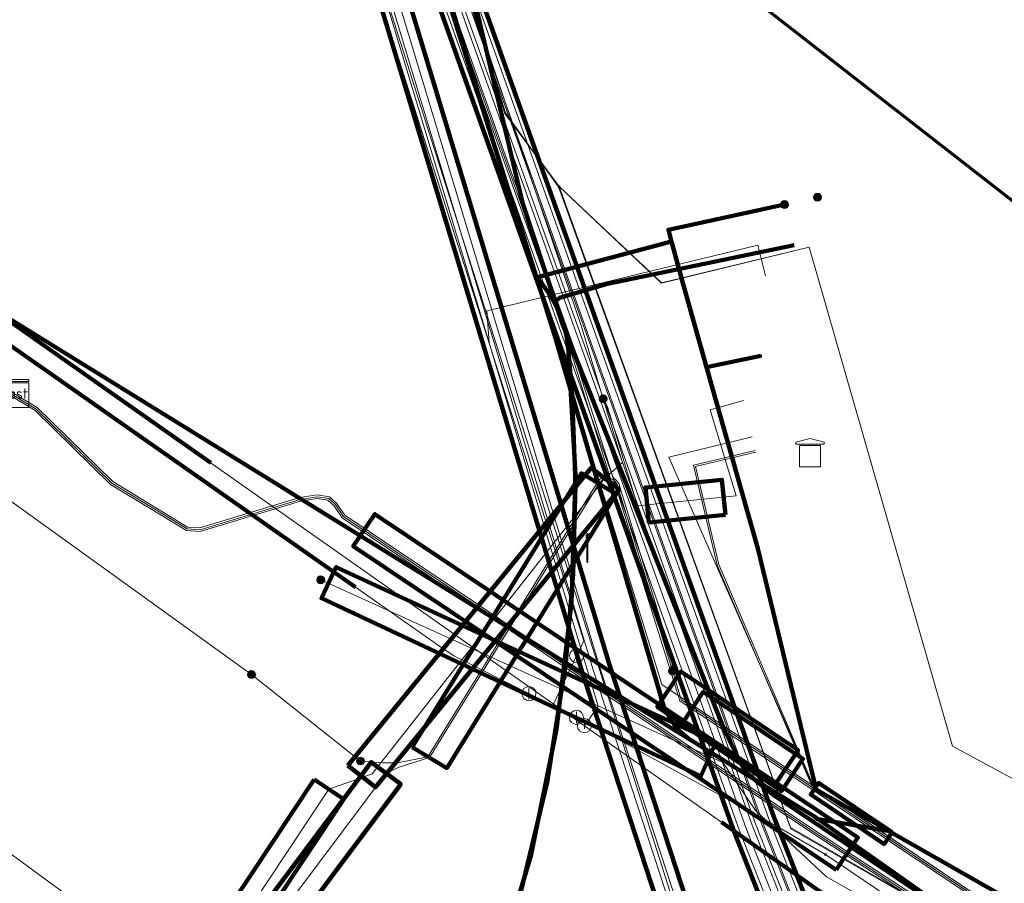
# Model space of a CAD drawing. Extents: x 152558 to 154479, y 462974 to 463683.
# Tile 635 of 638: x 154268 to 154296, y 463569 to 463594. Entities that reach past the tile are written whole.
import ezdxf
from ezdxf.enums import TextEntityAlignment as Align
from ezdxf.lldxf.tags import DXFTag

# ---------------------------------------------------------------- set-up
doc = ezdxf.new("R2010")
doc.units = 0
doc.header["$LTSCALE"] = 0.2
doc.layers.get('0').update_dxf_attribs({"linetype": 'CONTINUOUS'})
for name, color, linetype, lineweight in [('B-RO-KL-DATA_DUCT_ZIGGO BV-G', 90, 'CONTINUOUS', 100), ('B-RO-KL-DATA_EUROFIBER NEDERLAND BV-G', 90, 'KL-DATA-N', 18), ('B-RO-KL-DATA_HULPSTUK_EUROFIBER NEDERLAND BV-S', 90, 'CONTINUOUS', 25), ('B-RO-KL-DATA_HULPSTUK_KPN BV-S', 90, 'CONTINUOUS', 25), ('B-RO-KL-DATA_HULPSTUK_STEDIN NETBEHEER BV-S', 90, 'CONTINUOUS', 25), ('B-RO-KL-DATA_KABELBED_KPN BV-G', 90, 'CONTINUOUS', 100), ('B-RO-KL-DATA_KABELBED_ZIGGO BV-G', 90, 'CONTINUOUS', 100), ('B-RO-KL-DATA_MANTELBUIS_PVC_1.25_KPN BV-G', 90, 'CONTINUOUS', 100), ('B-RO-KL-DATA_MANTELBUIS_STAAL_1_KPN BV-G', 90, 'CONTINUOUS', 100), ('B-RO-KL-DATA_STEDIN NETBEHEER BV-G', 90, 'KL-DATA-N', 18), ('B-RO-KL-ET_HS_50 KV_STEDIN NETBEHEER BV-G', 10, 'KL-HS-N', 18), ('B-RO-KL-ET_HS_MANTELBUIS_PE_125_STEDIN NETBEHEER BV-G', 10, 'CONTINUOUS', 100), ('B-RO-KL-ET_HS_MANTELBUIS_PE_200_STEDIN NETBEHEER BV-G', 10, 'CONTINUOUS', 100), ('B-RO-KL-ET_HS_MANTELBUIS_PVC_100_STEDIN NETBEHEER BV-G', 10, 'CONTINUOUS', 100), ('B-RO-KL-ET_HS_MANTELBUIS_PVC_125_STEDIN NETBEHEER BV-G', 10, 'CONTINUOUS', 100), ('B-RO-KL-ET_LS_230 V_GEMEENTE AMERSFOORT-G', 190, 'KL-LS-N', 18), ('B-RO-KL-ET_LS_400 V_STEDIN NETBEHEER BV-G', 190, 'KL-LS-N', 18), ('B-RO-KL-ET_LS_GEMEENTE AMERSFOORT-S', 190, 'CONTINUOUS', 25), ('B-RO-KL-ET_LS_HULPSTUK_GEMEENTE AMERSFOORT-S', 190, 'CONTINUOUS', 25), ('B-RO-KL-ET_LS_HULPSTUK_STEDIN NETBEHEER BV-S', 190, 'CONTINUOUS', 25), ('B-RO-KL-ET_LS_MANTELBUIS_110_GEMEENTE AMERSFOORT-G', 190, 'CONTINUOUS', 100), ('B-RO-KL-ET_LS_MANTELBUIS_PE_125_STEDIN NETBEHEER BV-G', 190, 'CONTINUOUS', 100), ('B-RO-KL-ET_LS_MANTELBUIS_PE_200_STEDIN NETBEHEER BV-G', 190, 'CONTINUOUS', 100), ('B-RO-KL-ET_LS_MANTELBUIS_PVC_100_STEDIN NETBEHEER BV-G', 190, 'CONTINUOUS', 100), ('B-RO-KL-ET_LS_MANTELBUIS_PVC_125_STEDIN NETBEHEER BV-G', 190, 'CONTINUOUS', 100), ('B-RO-KL-ET_LS_MANTELBUIS_STAAL_200_STEDIN NETBEHEER BV-G', 190, 'CONTINUOUS', 100), ('B-RO-KL-ET_MS_10 KV_STEDIN NETBEHEER BV-G', 130, 'KL-MS-N', 18), ('B-RO-KL-ET_MS_HULPSTUK_STEDIN NETBEHEER BV-S', 130, 'CONTINUOUS', 25), ('B-RO-KL-ET_MS_MANTELBUIS_PE_125_STEDIN NETBEHEER BV-G', 130, 'CONTINUOUS', 100), ('B-RO-KL-ET_MS_MANTELBUIS_PE_200_STEDIN NETBEHEER BV-G', 130, 'CONTINUOUS', 100), ('B-RO-KL-ET_MS_MANTELBUIS_PVC_100_STEDIN NETBEHEER BV-G', 130, 'CONTINUOUS', 100), ('B-RO-KL-ET_MS_MANTELBUIS_PVC_125_STEDIN NETBEHEER BV-G', 130, 'CONTINUOUS', 100), ('B-RO-KL-ET_MS_MANTELBUIS_STAAL_200_STEDIN NETBEHEER BV-G', 130, 'CONTINUOUS', 100), ('B-RO-KL-GAS_LD_HULPSTUK_STEDIN NETBEHEER BV-S', 50, 'CONTINUOUS', 25), ('B-RO-KL-GAS_LD_MANTELBUIS_STAAL_STEDIN NETBEHEER BV-G', 50, 'CONTINUOUS', 100), ('B-RO-KL-GAS_LD_MANTELBUIS_STEDIN NETBEHEER BV-G', 50, 'CONTINUOUS', 100), ('B-RO-KL-GAS_LD_PE_40_0.1 BAR_STEDIN NETBEHEER BV-G', 50, 'KL-GAS-LD-N', 18), ('B-RO-KL-GAS_LD_PVC_110_0.1 BAR_STEDIN NETBEHEER BV-G', 50, 'KL-GAS-LD-N', 18), ('B-RO-KL-GAS_LD_PVC_200_0.1 BAR_STEDIN NETBEHEER BV-G', 50, 'KL-GAS-LD-N', 18), ('B-RO-KL-WATER_150_VITENS-G', 170, 'KL-WATER-N', 18), ('B-RO-KL-WATER_160_VITENS-G', 170, 'KL-WATER-N', 18), ('B-RO-KL-WATER_200_VITENS-G', 170, 'KL-WATER-N', 18), ('B-RO-KL-WATER_HULPSTUK_VITENS-S', 170, 'CONTINUOUS', 25), ('B-RO-KL-WATER_MANTELBUIS_VITENS-G', 170, 'CONTINUOUS', 100), ('B-RO-OG-INFO_ORIENTATIEPOLYGOON-GV', 7, 'CONTINUOUS', 70), ('B-RO-OG-INFO_STEDIN NETBEHEER BV-G', 7, 'CONTINUOUS', 18)]:
    doc.layers.add(name, color=color, linetype=linetype, lineweight=lineweight)
doc.styles.add('NLCS-ISO', font='NLCS-ISO.ttf')
tags = doc.linetypes.add('KL-DATA-N', pattern='A,4,-1,[101,NLCS.SHX,S=0.5,R=0,X=0,Y=0],-1,4,-1,["D",Standard,S=1,R=0,X=-0.25,Y=-0.5],-1.5', length=12.5).pattern_tags.tags
tags[18] = DXFTag(74, 10)
tags = doc.linetypes.add('KL-GAS-LD-N', pattern='A,4,-1,[69,NLCS.SHX,S=0.5,R=0,X=0,Y=0],-1,4,-1,["L",Standard,S=1,R=0,X=0.25,Y=-0.5],-2', length=13).pattern_tags.tags
tags[18] = DXFTag(74, 10)
tags = doc.linetypes.add('KL-HS-N', pattern='A,4,-1,[103,NLCS.SHX,S=0.75,R=0,X=0,Y=0],-1,4,-1,["H",Standard,S=1,R=0,X=0,Y=-0.5],-2', length=13).pattern_tags.tags
tags[18] = DXFTag(74, 10)
tags = doc.linetypes.add('KL-LS-N', pattern='A,4,-1,[103,NLCS.SHX,S=0.75,R=0,X=0,Y=0],-1,4,-1,["L",Standard,S=1,R=0,X=0,Y=-0.5],-2', length=13).pattern_tags.tags
tags[18] = DXFTag(74, 10)
tags = doc.linetypes.add('KL-MS-N', pattern='A,4,-1,[103,NLCS.SHX,S=0.75,R=0,X=0,Y=0],-1,4,-1,["M",Standard,S=1,R=0,X=0,Y=-0.5],-2', length=13).pattern_tags.tags
tags[18] = DXFTag(74, 10)
doc.linetypes.add('KL-WATER-N', pattern='A,7,-0.5,[168,NLCS.SHX,S=0.75,R=0,X=0.75,Y=0],-2', length=9.5)

# ---------------------------------------------------------------- blocks, each defined once
blk = doc.blocks.new('SKL-WTB_HULP_MOF-SO')
at = {"linetype": 'ByBlock', "lineweight": 18}
h = blk.add_hatch(color=0, dxfattribs=at)
h.dxf.hatch_style = 1
h.paths.add_polyline_path([(-0.5625, 0, 1), (0.5625, 0, 1)])
at = {"color": 0, "linetype": 'ByBlock', "lineweight": 18}
blk.add_circle((0, 0), 0.5625, dxfattribs=at)
at = {"color": 0, "linetype": 'ByBlock', "lineweight": 18, "style": 'NLCS-ISO', "flags": 1}
for tag, p in [('TYPE', (1.5, 0)), ('LABEL', (1.5, -1.5)), ('OMSCHRIJVING', (1.5, -3))]:
    blk.add_attdef(tag, p, '', height=1, dxfattribs=at)
blk = doc.blocks.new('SKL-WTB_HULP_T STUK-SO')
at = {"color": 0, "linetype": 'ByBlock', "lineweight": 18}
blk.add_circle((0, 0), 1, dxfattribs=at)
at = {"color": 0, "linetype": 'ByBlock', "lineweight": -2, "style": 'NLCS-ISO'}
blk.add_text('T', height=1, dxfattribs=at).set_placement((0, 0), align=Align.MIDDLE_CENTER)
at = {"color": 0, "linetype": 'ByBlock', "lineweight": 18, "style": 'NLCS-ISO', "flags": 1}
for tag, p in [('TYPE', (1.5, 0)), ('LABEL', (1.5, -1.5)), ('OMSCHRIJVING', (1.5, -3))]:
    blk.add_attdef(tag, p, '', height=1, dxfattribs=at)
blk = doc.blocks.new('SKL-WTB_HULP_TECHNISCH GEBOUW-SO')
at = {"color": 0, "linetype": 'ByBlock', "lineweight": 18}
for points in [[(-2, 1.5), (0, 2), (2, 1.5), (2, 1.18), (-2, 1.18)], [(-1.5, 1.02), (1.5, 1.02), (1.5, -2), (-1.5, -2)]]:
    blk.add_lwpolyline(points, close=True, dxfattribs=at)
at = {"color": 0, "linetype": 'ByBlock', "lineweight": 18, "style": 'NLCS-ISO', "flags": 1}
for tag, p in [('TYPE', (2.5, 0)), ('LABEL', (2.5, -1.5)), ('OMSCHRIJVING', (2.5, -3))]:
    blk.add_attdef(tag, p, '', height=1, dxfattribs=at)
blk = doc.blocks.new('SKL-WTB_HULP_AFSLUITER-SO')
at = {"color": 0, "linetype": 'ByBlock', "lineweight": 18}
blk.add_lwpolyline([(0, 0.8), (0, -0.8)], dxfattribs=at)
blk.add_circle((0, 0), 1, dxfattribs=at)
at = {"color": 0, "linetype": 'ByBlock', "lineweight": 18, "style": 'NLCS-ISO', "flags": 1}
for tag, p in [('TYPE', (1.5, 0)), ('LABEL', (1.5, -1.5)), ('OMSCHRIJVING', (1.5, -3))]:
    blk.add_attdef(tag, p, '', height=1, dxfattribs=at)
blk = doc.blocks.new('SKL-WTB_HULP_OVERIG-SO')
at = {"color": 0, "linetype": 'ByBlock', "lineweight": 18}
for points in [[(-0.14, 0.14), (0.14, -0.14)], [(0.14, 0.14), (-0.14, -0.14)]]:
    blk.add_lwpolyline(points, dxfattribs=at)
at = {"color": 0, "linetype": 'ByBlock', "lineweight": 18, "style": 'NLCS-ISO', "flags": 1}
for tag, p in [('TYPE', (1.5, 0)), ('LABEL', (1.5, -1.5)), ('OMSCHRIJVING', (1.5, -3))]:
    blk.add_attdef(tag, p, '', height=1, dxfattribs=at)
blk = doc.blocks.new('SKL-WTB_HULP_KAST-SO')
at = {"color": 0, "linetype": 'ByBlock', "lineweight": 18}
for points in [[(-2, 2), (2, 2), (2, 1.68), (-2, 1.68)], [(-2, 1.52), (2, 1.52), (2, -2), (-2, -2)]]:
    blk.add_lwpolyline(points, close=True, dxfattribs=at)
at = {"color": 0, "linetype": 'ByBlock', "lineweight": 18, "style": 'NLCS-ISO'}
blk.add_text('kast', height=1.5, dxfattribs=at).set_placement((0, 0), align=Align.MIDDLE_CENTER)
at = {"color": 0, "linetype": 'ByBlock', "lineweight": 18, "style": 'NLCS-ISO', "flags": 1}
for tag, p in [('TYPE', (2.5, 0)), ('LABEL', (2.5, -1.5)), ('OMSCHRIJVING', (2.5, -3))]:
    blk.add_attdef(tag, p, '', height=1, dxfattribs=at)
blk = doc.blocks.new('SKL-ET_LS_MAST-SO')
for p, q in [((-0.05, 2.07), (0.05, 2.07)), ((-0.05, -2), (0.05, -2))]:
    blk.add_line(p, q)
for points in [[(-0.18, 1.76), (-0.22, 1.76), (-0.22, 1.84), (-0.18, 1.84), (-0.18, 1.79)], [(-0.18, 1.49), (-0.22, 1.49), (-0.22, 1.57), (-0.18, 1.57), (-0.18, 1.52)], [(-0.18, 1.79), (-0.05, 1.79)], [(-0.18, 1.76), (-0.05, 1.76)], [(-0.18, 1.52), (-0.05, 1.52)], [(-0.18, 1.49), (-0.05, 1.49)], [(-0.05, -2), (-0.05, 2.07)], [(0.05, -2), (0.05, 2.07)], [(0.18, 1.92), (0.05, 1.92)], [(0.18, 1.89), (0.05, 1.89)], [(0.18, 1.66), (0.05, 1.66)], [(0.18, 1.63), (0.05, 1.63)], [(0.18, 1.89), (0.22, 1.89), (0.22, 1.97), (0.18, 1.97), (0.18, 1.92)], [(0.18, 1.63), (0.22, 1.63), (0.22, 1.71), (0.18, 1.71), (0.18, 1.66)], [(0.18, 1.36), (0.22, 1.36), (0.22, 1.44), (0.18, 1.44), (0.18, 1.39)], [(0.18, 1.39), (0.05, 1.39)], [(0.18, 1.36), (0.05, 1.36)]]:
    blk.add_lwpolyline(points)

msp = doc.modelspace()

# ---------------------------------------------------------------- linework, layer by layer
at = {"layer": 'B-RO-KL-DATA_DUCT_ZIGGO BV-G', "flags": 128}
for points in [[(154278.938, 463601.932), (154279.469, 463600.623), (154282.387, 463588.325), (154283.308, 463585.544), (154283.53, 463584.889)], [(154283.53, 463584.889), (154283.308, 463585.544), (154283.428, 463585.652), (154284.752, 463586.047), (154290.09, 463587.15)], [(154283.53, 463584.889), (154288.12, 463573.37), (154288.702, 463572.214), (154289.518, 463571.546), (154295.764, 463567.353), (154337.578, 463543.546), (154339.755, 463542.446), (154340.799, 463542.12), (154344.256, 463542.038), (154344.647, 463541.916), (154344.791, 463541.54), (154344.606, 463540.555), (154345.047, 463540.207), (154353.428, 463535.767), (154362.498, 463530.961), (154364.06, 463530.133), (154364.255, 463530.78), (154364.933, 463531.227), (154365.268, 463531.2), (154365.337, 463531.888), (154365.343, 463531.946)]]:
    msp.add_lwpolyline(points, dxfattribs=at)
at = {"layer": 'B-RO-KL-DATA_EUROFIBER NEDERLAND BV-G', "flags": 128}
for points in [[(154278.339, 463602.399), (154279.176, 463599.516), (154281.875, 463590.885), (154283.419, 463588.804)], [(154278.345, 463602.394), (154279.18, 463599.52), (154281.88, 463590.89), (154283.42, 463588.81), (154289.99, 463570.64), (154314.63, 463556.46), (154336.1, 463544.1), (154336.97, 463543.6), (154341.8, 463541.18), (154357.85, 463534.74), (154361.43, 463533.04), (154363.5, 463531.68), (154369.02, 463527.59), (154369.74, 463527.48), (154370.47, 463527.37)], [(154278.368, 463602.377), (154279.2, 463599.5), (154281.9, 463590.9), (154283.4, 463588.8), (154290, 463570.6), (154314.6, 463556.5), (154336.1, 463544.1), (154337, 463543.6), (154341.8, 463541.2), (154357.8, 463534.7), (154361.4, 463533), (154363.5, 463531.7), (154369, 463527.6), (154369.7, 463527.5), (154370.5, 463527.4)], [(154283.419, 463588.814), (154286.326, 463586.076), (154290.127, 463586.999)], [(154283.419, 463588.814), (154289.987, 463570.638), (154314.625, 463556.459), (154336.099, 463544.102), (154336.971, 463543.599), (154341.796, 463541.181), (154357.845, 463534.739), (154361.432, 463533.044), (154363.503, 463531.679), (154369.015, 463527.593), (154369.743, 463527.483), (154370.468, 463527.369)], [(154387.44, 463504.37), (154389.73, 463502.1), (154394.49, 463508.03), (154371.41, 463526.56), (154370.94, 463526.97), (154370.47, 463527.37), (154369.74, 463527.48), (154369.02, 463527.59), (154363.5, 463531.68), (154361.43, 463533.04), (154357.85, 463534.74), (154341.8, 463541.18), (154336.97, 463543.6), (154336.1, 463544.1), (154314.63, 463556.46), (154289.99, 463570.64), (154283.42, 463588.81), (154286.33, 463586.08), (154290.519, 463587.095), (154294.581, 463572.942), (154336.487, 463550.364)]]:
    msp.add_lwpolyline(points, dxfattribs=at)
at = {"layer": 'B-RO-KL-DATA_KABELBED_KPN BV-G', "flags": 128}
for points in [[(154140.305, 463676), (154140.308, 463675.998), (154163.942, 463659.089), (154227.071, 463613.697), (154256.071, 463592.315), (154283.61, 463575.304), (154287.082, 463573.159)], [(154278.71, 463599.054), (154281.969, 463588.769)], [(154281.969, 463588.769), (154282.159, 463588.168)], [(154286.609, 463587.257), (154286.521, 463587.584), (154289.815, 463588.3)], [(154282.159, 463588.168), (154282.774, 463586.229)], [(154286.609, 463587.257), (154282.774, 463586.229)], [(154286.919, 463586.11), (154286.609, 463587.257)], [(154268.396, 463546.975), (154269.663, 463548.503), (154272.137, 463550.882), (154274.409, 463553.454), (154276.465, 463556.202), (154278.292, 463559.108), (154279.876, 463562.152), (154281.208, 463565.315), (154282.278, 463568.576), (154283.081, 463571.913), (154283.61, 463575.304), (154283.823, 463577.829), (154283.884, 463580.363), (154283.792, 463582.896), (154283.681, 463584.251), (154283.641, 463584.525), (154283.579, 463584.795), (154283.495, 463585.058), (154283.39, 463585.315), (154283.265, 463585.561), (154283.119, 463585.797), (154282.956, 463586.02), (154282.774, 463586.229)], [(154282.774, 463586.229), (154283.29, 463584.603), (154283.792, 463582.896), (154286.295, 463574.392), (154286.342, 463574.211), (154286.405, 463574.036), (154286.484, 463573.866), (154286.577, 463573.705), (154286.685, 463573.552), (154286.805, 463573.409), (154286.938, 463573.278), (154287.082, 463573.159)], [(154287.603, 463583.687), (154287.603, 463583.687), (154286.938, 463586.042), (154286.919, 463586.11)], [(154269.663, 463548.503), (154270.301, 463549.119), (154270.83, 463549.63), (154272.268, 463551.02), (154274.649, 463553.751), (154276.786, 463556.676), (154278.665, 463559.773), (154280.272, 463563.02), (154281.594, 463566.392), (154282.623, 463569.866), (154283.35, 463573.415), (154283.573, 463575.327), (154283.771, 463577.013), (154283.881, 463580.634), (154283.681, 463584.251)], [(154289.144, 463584.01), (154287.603, 463583.687), (154287.602, 463583.687)], [(154292.751, 463570.548), (154290.71, 463571.709), (154289.055, 463578.546), (154287.603, 463583.687)], [(154284.177, 463574.954), (154283.573, 463575.327), (154283.572, 463575.328), (154275.658, 463580.216)], [(154287.072, 463573.165), (154289.625, 463571.589)], [(154290.764, 463570.876), (154290.647, 463570.958), (154287.082, 463573.159)], [(154292.748, 463570.543), (154290.767, 463570.873), (154290.763, 463570.874)], [(154322.101, 463548.816), (154321.955, 463548.919), (154290.767, 463570.873), (154290.764, 463570.876)], [(154318.477, 463555.911), (154318.462, 463555.921), (154292.751, 463570.548)]]:
    msp.add_lwpolyline(points, dxfattribs=at)
at = {"layer": 'B-RO-KL-DATA_KABELBED_ZIGGO BV-G', "flags": 128}
for points in [[(154278.938, 463601.932), (154279.469, 463600.623), (154282.387, 463588.325), (154283.308, 463585.544)], [(154283.308, 463585.544), (154283.428, 463585.652), (154284.752, 463586.047), (154290.09, 463587.15)], [(154283.308, 463585.544), (154283.53, 463584.889)], [(154283.53, 463584.889), (154288.12, 463573.37), (154288.702, 463572.214), (154289.518, 463571.546), (154295.764, 463567.353), (154337.578, 463543.546), (154339.755, 463542.446), (154340.799, 463542.12), (154344.256, 463542.038), (154344.647, 463541.916), (154344.791, 463541.54), (154344.606, 463540.555), (154345.047, 463540.207), (154353.428, 463535.767)]]:
    msp.add_lwpolyline(points, dxfattribs=at)
at = {"layer": 'B-RO-KL-DATA_MANTELBUIS_PVC_1.25_KPN BV-G', "flags": 128}
msp.add_lwpolyline([(154269.663, 463548.503), (154270.301, 463549.119), (154270.83, 463549.63), (154272.268, 463551.02), (154274.649, 463553.751), (154276.786, 463556.676), (154278.665, 463559.773), (154280.272, 463563.02), (154281.594, 463566.392), (154282.623, 463569.866), (154283.35, 463573.415), (154283.573, 463575.327), (154283.771, 463577.013), (154283.881, 463580.634), (154283.681, 463584.251)], dxfattribs=at)
at = {"layer": 'B-RO-KL-DATA_MANTELBUIS_STAAL_1_KPN BV-G', "flags": 128}
for points in [[(154284.177, 463574.954), (154283.573, 463575.327), (154283.572, 463575.328), (154275.658, 463580.216)], [(154287.072, 463573.165), (154289.625, 463571.589)]]:
    msp.add_lwpolyline(points, dxfattribs=at)
at = {"layer": 'B-RO-KL-DATA_STEDIN NETBEHEER BV-G', "flags": 128}
for points in [[(154275.208, 463604.842), (154278.613, 463593.854), (154295.268, 463541.428), (154301.751, 463524.933), (154304.199, 463520.152), (154306.001, 463517.204), (154307.289, 463514.814), (154309.336, 463512.823), (154322.361, 463501.415), (154322.946, 463500.992), (154326.319, 463500.004), (154331.548, 463494.543), (154339.94, 463485.621), (154344.549, 463481.969), (154349.362, 463478.125), (154348.81, 463477.138), (154348.372, 463476.612), (154342.235, 463469.971), (154337.245, 463464.013), (154337.09, 463463.513), (154337.337, 463463.051), (154337.903, 463462.587), (154338.025, 463461.314), (154350.801, 463450.546), (154352.003, 463449.387)], [(154277.051, 463603.404), (154277.739, 463601.092), (154283.557, 463584.763), (154286.844, 463574.231), (154295.815, 463568.223)], [(154277.119, 463603.351), (154277.787, 463601.106), (154283.604, 463584.777), (154284.946, 463580.585), (154284.963, 463580.549), (154285.056, 463580.469), (154285.111, 463580.39), (154286.697, 463575.224), (154286.638, 463575.074)], [(154376.131, 463459.288), (154376.674, 463459.977), (154378.973, 463463.085), (154379.35, 463463.76), (154379.419, 463464.684), (154378.758, 463465.333), (154376.015, 463466.307), (154358.435, 463480.291), (154330.138, 463505.559), (154324.16, 463512.208), (154319.281, 463518.121), (154314.798, 463523.876), (154310.038, 463530.531), (154306.276, 463536.203), (154301.531, 463543.836), (154299.423, 463547.636), (154297.624, 463551.098), (154294.721, 463557.167), (154292.354, 463562.67), (154289.146, 463570.797), (154284.007, 463585.15), (154277.667, 463602.924)], [(154243.618, 463602.026), (154244.932, 463600.823), (154243.166, 463598.399), (154252.499, 463591.418), (154258.516, 463586.614), (154274.689, 463574.972)], [(154295.815, 463568.223), (154295.764, 463568.379), (154290.617, 463571.826), (154286.531, 463581.134), (154288.895, 463581.716)], [(154259.537, 463553.249), (154261.035, 463555.135), (154261.801, 463555.288), (154265.236, 463555.684), (154265.585, 463555.809), (154266.118, 463556.147), (154266.948, 463556.766), (154278.509, 463572.176), (154278.855, 463572.334), (154279.74, 463572.617), (154284.545, 463580.384), (154284.641, 463580.495), (154284.778, 463580.52), (154284.844, 463580.501), (154284.974, 463580.417), (154285.02, 463580.342), (154286.638, 463575.074)], [(154277.781, 463572.521), (154278.43, 463572.465), (154278.832, 463572.474), (154279.697, 463572.643), (154284.503, 463580.412), (154284.568, 463580.502), (154284.617, 463580.54), (154284.688, 463580.563), (154284.783, 463580.571), (154284.938, 463580.509), (154285.012, 463580.451), (154285.066, 463580.363), (154286.628, 463575.278), (154286.638, 463575.074)], [(154274.689, 463574.972), (154277.781, 463572.521)], [(154286.638, 463575.074), (154286.887, 463574.262), (154320.127, 463552.002), (154338.81, 463539.301), (154341.551, 463537.511), (154358.227, 463524.884), (154361.177, 463522.143)]]:
    msp.add_lwpolyline(points, dxfattribs=at)
at = {"layer": 'B-RO-KL-ET_HS_50 KV_STEDIN NETBEHEER BV-G', "flags": 128}
for points in [[(154137.77, 463676), (154145.252, 463670.73), (154161.735, 463659.556), (154163.15, 463657.996), (154243.261, 463598.53), (154255.578, 463590.219), (154268.542, 463582.468), (154270.692, 463580.364), (154272.845, 463579.057), (154273.236, 463579.028), (154276.082, 463579.892), (154276.553, 463579.963), (154276.859, 463579.919), (154277.028, 463579.77), (154277.263, 463579.418), (154290.524, 463570.527), (154305.199, 463560.961), (154331.257, 463542.925), (154337.134, 463538.991), (154341.497, 463537.574), (154342.387, 463537.372), (154343.016, 463537.118), (154359.786, 463523.6), (154363.01, 463521.034), (154365.145, 463518.911), (154370.059, 463513.738), (154375.135, 463507.736), (154376.375, 463507.248), (154376.758, 463504.926), (154378.726, 463503.04), (154376.099, 463500), (154355.244, 463474.906), (154357.016, 463473.41)], [(154137.869, 463676), (154139.746, 463674.682), (154145.28, 463670.771), (154161.768, 463659.594), (154163.184, 463658.033), (154243.29, 463598.571), (154255.605, 463590.261), (154268.573, 463582.508), (154270.723, 463580.404), (154272.861, 463579.106), (154273.23, 463579.079), (154276.071, 463579.941), (154276.553, 463580.014), (154276.881, 463579.966), (154277.066, 463579.803), (154277.299, 463579.454), (154290.586, 463570.546), (154305.23, 463561), (154331.301, 463542.955), (154337.156, 463539.036), (154341.501, 463537.624), (154342.402, 463537.42), (154343.042, 463537.162), (154359.817, 463523.639), (154363.043, 463521.071), (154365.181, 463518.946), (154370.096, 463513.771), (154375.167, 463507.775), (154376.418, 463507.276), (154376.801, 463504.954), (154378.795, 463503.043), (154376.165, 463500), (154356.46, 463476.29), (154355.3, 463475.5), (154353.9, 463475.46), (154352.27, 463475.33), (154350.94, 463474.39), (154348.45, 463471.48)], [(154369.424, 463516.11), (154359.848, 463523.678), (154343.068, 463537.206), (154342.417, 463537.468), (154341.505, 463537.674), (154337.178, 463539.081), (154331.322, 463542.994), (154305.261, 463561.039), (154290.648, 463570.565), (154277.335, 463579.49), (154277.104, 463579.836), (154276.903, 463580.013), (154276.553, 463580.065), (154276.06, 463579.99), (154273.224, 463579.13), (154272.877, 463579.155), (154270.754, 463580.444), (154268.604, 463582.548), (154255.632, 463590.303), (154243.319, 463598.612), (154163.218, 463658.07), (154161.801, 463659.632), (154145.308, 463670.812), (154139.775, 463674.723), (154137.956, 463676)], [(154276.698, 463603.679), (154283.387, 463584.929), (154288.529, 463570.565), (154291.744, 463562.419), (154294.12, 463556.893), (154297.033, 463550.805), (154298.842, 463547.322), (154300.963, 463543.503), (154305.722, 463535.847), (154309.494, 463530.158), (154314.27, 463523.48), (154318.766, 463517.709), (154323.658, 463511.775), (154329.673, 463505.091), (154358.01, 463479.786), (154375.64, 463465.775), (154378.498, 463464.736), (154378.792, 463464.447), (154378.761, 463464.039), (154378.427, 463463.439), (154376.11, 463460.308), (154373.845, 463457.435), (154373.557, 463456.491), (154373.984, 463455.602), (154377.652, 463452.168), (154379.425, 463450.642)], [(154276.992, 463603.45), (154283.575, 463584.996), (154288.716, 463570.635), (154291.929, 463562.495), (154294.302, 463556.976), (154297.212, 463550.894), (154299.018, 463547.417), (154301.135, 463543.604), (154305.89, 463535.955), (154309.659, 463530.271), (154314.43, 463523.6), (154318.922, 463517.834), (154323.81, 463511.906), (154329.814, 463505.233), (154358.139, 463479.939), (154375.763, 463465.933), (154378.607, 463464.909), (154378.998, 463464.525), (154378.957, 463463.98), (154378.595, 463463.33), (154376.269, 463460.187), (154374.025, 463457.341), (154373.771, 463456.507), (154374.148, 463455.722), (154377.789, 463452.313), (154379.539, 463450.768), (154379.661, 463450.531)], [(154277.286, 463603.221), (154283.763, 463585.063), (154288.903, 463570.705), (154292.114, 463562.571), (154294.484, 463557.059), (154297.391, 463550.983), (154299.194, 463547.512), (154301.307, 463543.705), (154306.058, 463536.063), (154309.824, 463530.384), (154314.59, 463523.72), (154319.078, 463517.959), (154323.962, 463512.037), (154329.955, 463505.375), (154358.268, 463480.092), (154375.886, 463466.091), (154378.716, 463465.082), (154379.204, 463464.603), (154379.153, 463463.921), (154378.763, 463463.221), (154376.428, 463460.066), (154374.205, 463457.247), (154373.985, 463456.523), (154374.312, 463455.842), (154377.926, 463452.458), (154379.902, 463450.667)], [(154277.433, 463603.106), (154283.857, 463585.097), (154288.997, 463570.741), (154292.206, 463562.609), (154294.576, 463557.101), (154297.481, 463551.027), (154299.282, 463547.56), (154301.393, 463543.755), (154306.142, 463536.117), (154309.906, 463530.44), (154314.67, 463523.78), (154319.156, 463518.021), (154324.038, 463512.103), (154330.025, 463505.445), (154358.332, 463480.168), (154375.948, 463466.169), (154378.667, 463465.206), (154379.26, 463464.624), (154379.198, 463463.795), (154378.838, 463463.154), (154376.51, 463460.007), (154374.188, 463457.063), (154374.006, 463456.476), (154374.264, 463455.914), (154378.397, 463452.152), (154381.359, 463449.959)], [(154277.726, 463602.877), (154284.045, 463585.164), (154289.184, 463570.811), (154292.391, 463562.685), (154294.758, 463557.184), (154297.66, 463551.116), (154299.458, 463547.655), (154301.565, 463543.856), (154306.31, 463536.225), (154310.071, 463530.553), (154314.83, 463523.9), (154319.312, 463518.146), (154324.19, 463512.234), (154330.166, 463505.587), (154358.461, 463480.321), (154376.071, 463466.327), (154378.775, 463465.38), (154379.466, 463464.702), (154379.394, 463463.736), (154379.006, 463463.045), (154376.669, 463459.886), (154374.368, 463456.968), (154374.22, 463456.49), (154374.429, 463456.034), (154378.526, 463452.305), (154381.418, 463450.023)], [(154278.02, 463602.648), (154284.233, 463585.231), (154289.371, 463570.881), (154292.576, 463562.761), (154294.94, 463557.267), (154297.839, 463551.205), (154299.634, 463547.75), (154301.737, 463543.957), (154306.478, 463536.333), (154310.236, 463530.666), (154314.99, 463524.02), (154319.468, 463518.271), (154324.342, 463512.365), (154330.307, 463505.729), (154358.59, 463480.474), (154376.196, 463466.483), (154378.883, 463465.554), (154379.672, 463464.78), (154379.59, 463463.677), (154379.174, 463462.936), (154376.828, 463459.765), (154374.548, 463456.873), (154374.434, 463456.504), (154374.594, 463456.154), (154378.655, 463452.458), (154381.561, 463450.217)]]:
    msp.add_lwpolyline(points, dxfattribs=at)
at = {"layer": 'B-RO-KL-ET_HS_MANTELBUIS_PE_125_STEDIN NETBEHEER BV-G', "flags": 128}
for points in [[(154276.476, 463603.852), (154283.245, 463584.878), (154288.388, 463570.512), (154291.605, 463562.361), (154293.984, 463556.832), (154296.899, 463550.737), (154298.709, 463547.252), (154300.833, 463543.426), (154305.595, 463535.766), (154309.371, 463530.072), (154314.149, 463523.391), (154318.649, 463517.615), (154323.545, 463511.678), (154329.566, 463504.984), (154357.913, 463479.671), (154375.544, 463465.66), (154376.29, 463466.6)], [(154376.29, 463466.6), (154358.687, 463480.589), (154330.414, 463505.836), (154324.455, 463512.462), (154319.585, 463518.365), (154315.111, 463524.109), (154310.359, 463530.752), (154306.605, 463536.414), (154301.867, 463544.034), (154299.767, 463547.82), (154297.973, 463551.273), (154295.076, 463557.328), (154292.715, 463562.819), (154289.512, 463570.934), (154284.375, 463585.282), (154278.242, 463602.475)]]:
    msp.add_lwpolyline(points, dxfattribs=at)
at = {"layer": 'B-RO-KL-ET_HS_MANTELBUIS_PE_200_STEDIN NETBEHEER BV-G', "flags": 128}
for points in [[(154275.02, 463604.989), (154284.083, 463575.012), (154287.691, 463563.981), (154292.449, 463549.532)], [(154293.211, 463549.778), (154288.451, 463564.231), (154284.847, 463575.252), (154276.115, 463604.135)]]:
    msp.add_lwpolyline(points, dxfattribs=at)
at = {"layer": 'B-RO-KL-ET_HS_MANTELBUIS_PVC_100_STEDIN NETBEHEER BV-G', "flags": 128}
msp.add_lwpolyline([(154286.898, 463573.564), (154289.728, 463571.668), (154290.34, 463572.582), (154287.51, 463574.478), (154286.898, 463573.564)], dxfattribs=at)
at = {"layer": 'B-RO-KL-ET_HS_MANTELBUIS_PVC_125_STEDIN NETBEHEER BV-G', "flags": 128}
for points in [[(154277.423, 463572.392), (154278.211, 463571.776), (154285.122, 463580.222), (154284.334, 463580.838), (154277.423, 463572.392)], [(154279.249, 463572.916), (154280.231, 463572.32), (154285.036, 463580.086), (154284.054, 463580.682), (154279.249, 463572.916)], [(154288.139, 463579.505), (154288.039, 463580.499), (154285.867, 463580.279), (154285.967, 463579.285), (154288.139, 463579.505)], [(154291.286, 463569.434), (154291.898, 463570.348), (154278.192, 463579.525), (154277.58, 463578.611), (154291.286, 463569.434)], [(154289.534, 463571.83), (154290.202, 463572.826), (154286.871, 463575.057), (154286.203, 463574.061), (154289.534, 463571.83)]]:
    msp.add_lwpolyline(points, dxfattribs=at)
at = {"layer": 'B-RO-KL-ET_LS_230 V_GEMEENTE AMERSFOORT-G', "flags": 128}
for points in [[(154275.055, 463564.604), (154256.261, 463578.384), (154242.951, 463588.407)], [(154300.415, 463563.913), (154291.008, 463569.237), (154289.006, 463571.104), (154288.065, 463572.48), (154276.657, 463577.659)]]:
    msp.add_lwpolyline(points, dxfattribs=at)
at = {"layer": 'B-RO-KL-ET_LS_400 V_STEDIN NETBEHEER BV-G', "flags": 128}
for points in [[(154278.201, 463602.507), (154280.712, 463594.664), (154284.034, 463584.896), (154284.67, 463582.79)], [(154261.802, 463559.306), (154261.849, 463559.526), (154261.92, 463559.628), (154262.022, 463559.636), (154262.211, 463559.566), (154262.258, 463559.487), (154262.258, 463559.4), (154262.203, 463559.062), (154262.211, 463558.795), (154262.242, 463558.693), (154265.724, 463555.75), (154265.832, 463555.716), (154265.94, 463555.766), (154266.98, 463557.17), (154268.789, 463559.521), (154276.889, 463571.718), (154278.111, 463572.159), (154284.718, 463580.538), (154285.215, 463580.986), (154284.67, 463582.79)], [(154284.67, 463582.79), (154284.79, 463582.561), (154285.645, 463579.755), (154288.44, 463580.037), (154288.317, 463580.447), (154287.71, 463582.477), (154288.652, 463582.748)]]:
    msp.add_lwpolyline(points, dxfattribs=at)
at = {"layer": 'B-RO-KL-ET_LS_MANTELBUIS_110_GEMEENTE AMERSFOORT-G', "flags": 128}
msp.add_lwpolyline([(154277.117, 463578.004), (154277.097, 463578.024), (154277.097, 463578.024), (154276.677, 463577.138), (154287.445, 463572.089), (154287.865, 463573.05), (154277.117, 463578.004)], dxfattribs=at)
at = {"layer": 'B-RO-KL-ET_LS_MANTELBUIS_PE_125_STEDIN NETBEHEER BV-G', "flags": 128}
for points in [[(154276.476, 463603.852), (154283.245, 463584.878), (154288.388, 463570.512), (154291.605, 463562.361), (154293.984, 463556.832), (154296.899, 463550.737), (154298.709, 463547.252), (154300.833, 463543.426), (154305.595, 463535.766), (154309.371, 463530.072), (154314.149, 463523.391), (154318.649, 463517.615), (154323.545, 463511.678), (154329.566, 463504.984), (154357.913, 463479.671), (154375.544, 463465.66), (154376.29, 463466.6)], [(154376.29, 463466.6), (154358.687, 463480.589), (154330.414, 463505.836), (154324.455, 463512.462), (154319.585, 463518.365), (154315.111, 463524.109), (154310.359, 463530.752), (154306.605, 463536.414), (154301.867, 463544.034), (154299.767, 463547.82), (154297.973, 463551.273), (154295.076, 463557.328), (154292.715, 463562.819), (154289.512, 463570.934), (154284.375, 463585.282), (154278.242, 463602.475)]]:
    msp.add_lwpolyline(points, dxfattribs=at)
at = {"layer": 'B-RO-KL-ET_LS_MANTELBUIS_PE_200_STEDIN NETBEHEER BV-G', "flags": 128}
for points in [[(154275.02, 463604.989), (154284.083, 463575.012), (154287.691, 463563.981), (154292.449, 463549.532)], [(154293.211, 463549.778), (154288.451, 463564.231), (154284.847, 463575.252), (154276.115, 463604.135)]]:
    msp.add_lwpolyline(points, dxfattribs=at)
at = {"layer": 'B-RO-KL-ET_LS_MANTELBUIS_PVC_100_STEDIN NETBEHEER BV-G', "flags": 128}
msp.add_lwpolyline([(154286.898, 463573.564), (154289.728, 463571.668), (154290.34, 463572.582), (154287.51, 463574.478), (154286.898, 463573.564)], dxfattribs=at)
at = {"layer": 'B-RO-KL-ET_LS_MANTELBUIS_PVC_125_STEDIN NETBEHEER BV-G', "flags": 128}
for points in [[(154277.423, 463572.392), (154278.211, 463571.776), (154285.122, 463580.222), (154284.334, 463580.838), (154277.423, 463572.392)], [(154279.249, 463572.916), (154280.231, 463572.32), (154285.036, 463580.086), (154284.054, 463580.682), (154279.249, 463572.916)], [(154288.139, 463579.505), (154288.039, 463580.499), (154285.867, 463580.279), (154285.967, 463579.285), (154288.139, 463579.505)], [(154291.286, 463569.434), (154291.898, 463570.348), (154278.192, 463579.525), (154277.58, 463578.611), (154291.286, 463569.434)], [(154289.534, 463571.83), (154290.202, 463572.826), (154286.871, 463575.057), (154286.203, 463574.061), (154289.534, 463571.83)], [(154266.529, 463557.081), (154267.366, 463556.453), (154278.927, 463571.862), (154278.091, 463572.49), (154266.529, 463557.081)], [(154276.473, 463571.995), (154268.383, 463559.813), (154266.61, 463557.509), (154267.402, 463556.899), (154269.197, 463559.231), (154277.307, 463571.441), (154276.473, 463571.995)]]:
    msp.add_lwpolyline(points, dxfattribs=at)
at = {"layer": 'B-RO-KL-ET_LS_MANTELBUIS_STAAL_200_STEDIN NETBEHEER BV-G', "flags": 128}
msp.add_lwpolyline([(154292.867, 463570.499), (154290.785, 463571.899), (154290.561, 463571.567), (154292.643, 463570.167), (154292.867, 463570.499)], dxfattribs=at)
at = {"layer": 'B-RO-KL-ET_MS_10 KV_STEDIN NETBEHEER BV-G', "flags": 128}
for points in [[(154275.438, 463604.662), (154284.388, 463575.108), (154287.995, 463564.081), (154292.753, 463549.63), (154295.329, 463541.468), (154296.38, 463538.878), (154298.959, 463532.129), (154301.54, 463525.763), (154304.207, 463520.092), (154305.936, 463517.167), (154307.265, 463515.138), (154307.79, 463514.365), (154309.285, 463512.768), (154322.314, 463501.356), (154322.913, 463500.924), (154326.279, 463499.938), (154331.494, 463494.491), (154339.889, 463485.566), (154344.502, 463481.91), (154349.329, 463478.055), (154352.462, 463477.421), (154360.708, 463471.699), (154368.862, 463464.863), (154370.094, 463463.465), (154370.033, 463463.234), (154366.787, 463460.074)], [(154375.402, 463452.836), (154378.388, 463455.94), (154378.495, 463456.188), (154378.495, 463456.47), (154378.289, 463456.961), (154369.233, 463464.813), (154360.83, 463471.858), (154352.542, 463477.609), (154349.454, 463478.211), (154344.627, 463482.066), (154340.024, 463485.714), (154331.639, 463494.629), (154326.387, 463500.115), (154323.037, 463501.135), (154322.493, 463501.561), (154309.424, 463512.912), (154307.946, 463514.491), (154307.432, 463515.249), (154306.106, 463517.273), (154304.384, 463520.186), (154301.723, 463525.843), (154299.145, 463532.203), (154296.566, 463538.951), (154295.517, 463541.536), (154292.944, 463549.692), (154288.185, 463564.143), (154284.579, 463575.168), (154275.731, 463604.434)], [(154277.644, 463602.942), (154286.338, 463574.692), (154320.173, 463552.034), (154338.842, 463539.345), (154340.063, 463538.492), (154342.377, 463536.99), (154344.301, 463535.656), (154344.612, 463535.479), (154345.279, 463535.239), (154345.631, 463535.179), (154346.759, 463535.149), (154347.941, 463535.171), (154348.685, 463535.081), (154349.377, 463534.809), (154367.402, 463520.76)], [(154288.987, 463581.324), (154287.235, 463580.912), (154287.903, 463578.076), (154290.651, 463571.683), (154320.117, 463551.952), (154338.793, 463539.258), (154339.96, 463538.738), (154340.835, 463538.532), (154341.983, 463538.679), (154343.578, 463538.994), (154344.459, 463538.994), (154345.125, 463538.852), (154345.765, 463538.581), (154360.398, 463526.709), (154369.37, 463519.53)], [(154361.083, 463528.397), (154360.764, 463527.369), (154360.684, 463527.213), (154360.553, 463527.094), (154360.39, 463527.028), (154360.213, 463527.023), (154360.046, 463527.08), (154345.791, 463538.624), (154345.14, 463538.9), (154344.464, 463539.044), (154343.573, 463539.044), (154341.975, 463538.728), (154340.838, 463538.583), (154339.977, 463538.785), (154338.817, 463539.301), (154320.145, 463551.993), (154290.676, 463571.726), (154287.951, 463578.091), (154287.295, 463580.875), (154288.998, 463581.275)]]:
    msp.add_lwpolyline(points, dxfattribs=at)
at = {"layer": 'B-RO-KL-ET_MS_MANTELBUIS_PE_125_STEDIN NETBEHEER BV-G', "flags": 128}
for points in [[(154276.476, 463603.852), (154283.245, 463584.878), (154288.388, 463570.512), (154291.605, 463562.361), (154293.984, 463556.832), (154296.899, 463550.737), (154298.709, 463547.252), (154300.833, 463543.426), (154305.595, 463535.766), (154309.371, 463530.072), (154314.149, 463523.391), (154318.649, 463517.615), (154323.545, 463511.678), (154329.566, 463504.984), (154357.913, 463479.671), (154375.544, 463465.66), (154376.29, 463466.6)], [(154376.29, 463466.6), (154358.687, 463480.589), (154330.414, 463505.836), (154324.455, 463512.462), (154319.585, 463518.365), (154315.111, 463524.109), (154310.359, 463530.752), (154306.605, 463536.414), (154301.867, 463544.034), (154299.767, 463547.82), (154297.973, 463551.273), (154295.076, 463557.328), (154292.715, 463562.819), (154289.512, 463570.934), (154284.375, 463585.282), (154278.242, 463602.475)]]:
    msp.add_lwpolyline(points, dxfattribs=at)
at = {"layer": 'B-RO-KL-ET_MS_MANTELBUIS_PE_200_STEDIN NETBEHEER BV-G', "flags": 128}
for points in [[(154275.02, 463604.989), (154284.083, 463575.012), (154287.691, 463563.981), (154292.449, 463549.532)], [(154293.211, 463549.778), (154288.451, 463564.231), (154284.847, 463575.252), (154276.115, 463604.135)]]:
    msp.add_lwpolyline(points, dxfattribs=at)
at = {"layer": 'B-RO-KL-ET_MS_MANTELBUIS_PVC_100_STEDIN NETBEHEER BV-G', "flags": 128}
msp.add_lwpolyline([(154286.898, 463573.564), (154289.728, 463571.668), (154290.34, 463572.582), (154287.51, 463574.478), (154286.898, 463573.564)], dxfattribs=at)
at = {"layer": 'B-RO-KL-ET_MS_MANTELBUIS_PVC_125_STEDIN NETBEHEER BV-G', "flags": 128}
for points in [[(154277.423, 463572.392), (154278.211, 463571.776), (154285.122, 463580.222), (154284.334, 463580.838), (154277.423, 463572.392)], [(154279.249, 463572.916), (154280.231, 463572.32), (154285.036, 463580.086), (154284.054, 463580.682), (154279.249, 463572.916)], [(154288.139, 463579.505), (154288.039, 463580.499), (154285.867, 463580.279), (154285.967, 463579.285), (154288.139, 463579.505)], [(154291.286, 463569.434), (154291.898, 463570.348), (154278.192, 463579.525), (154277.58, 463578.611), (154291.286, 463569.434)], [(154289.534, 463571.83), (154290.202, 463572.826), (154286.871, 463575.057), (154286.203, 463574.061), (154289.534, 463571.83)]]:
    msp.add_lwpolyline(points, dxfattribs=at)
at = {"layer": 'B-RO-KL-ET_MS_MANTELBUIS_STAAL_200_STEDIN NETBEHEER BV-G', "flags": 128}
msp.add_lwpolyline([(154292.867, 463570.499), (154290.785, 463571.899), (154290.561, 463571.567), (154292.643, 463570.167), (154292.867, 463570.499)], dxfattribs=at)
at = {"layer": 'B-RO-KL-GAS_LD_MANTELBUIS_STAAL_STEDIN NETBEHEER BV-G', "flags": 128}
msp.add_lwpolyline([(154244.903, 463601.105), (154273.536, 463580.976)], dxfattribs=at)
at = {"layer": 'B-RO-KL-GAS_LD_MANTELBUIS_STEDIN NETBEHEER BV-G', "flags": 128}
msp.add_lwpolyline([(154288.031, 463570.787), (154292.019, 463567.983)], dxfattribs=at)
at = {"layer": 'B-RO-KL-GAS_LD_PE_40_0.1 BAR_STEDIN NETBEHEER BV-G', "flags": 128}
msp.add_lwpolyline([(154289.273, 463586.277), (154289.061, 463587.152), (154281.366, 463585.287), (154281.431, 463584.379)], dxfattribs=at)
at = {"layer": 'B-RO-KL-GAS_LD_PVC_110_0.1 BAR_STEDIN NETBEHEER BV-G', "flags": 128}
for points in [[(154278.202, 463595.111), (154281.224, 463585.067), (154281.346, 463584.661)], [(154281.346, 463584.661), (154281.431, 463584.379), (154284.531, 463574.077), (154284.14, 463573.522)]]:
    msp.add_lwpolyline(points, dxfattribs=at)
at = {"layer": 'B-RO-KL-GAS_LD_PVC_200_0.1 BAR_STEDIN NETBEHEER BV-G', "flags": 128}
for points in [[(154239.401, 463605.105), (154244.903, 463601.105), (154284.14, 463573.522)], [(154284.14, 463573.522), (154301.168, 463561.551), (154301.694, 463561.181)]]:
    msp.add_lwpolyline(points, dxfattribs=at)
at = {"layer": 'B-RO-KL-WATER_150_VITENS-G', "flags": 128}
msp.add_lwpolyline([(154290.983, 463569.869), (154293.162, 463568.391), (154311.066, 463556.25), (154332.232, 463541.896), (154359.18, 463524.059)], dxfattribs=at)
at = {"layer": 'B-RO-KL-WATER_160_VITENS-G', "flags": 128}
for points in [[(154283.918, 463575.508), (154283.985, 463575.649), (154284.12, 463575.931), (154274.836, 463605.132)], [(154283.241, 463574.094), (154283.85, 463575.366), (154283.918, 463575.508)]]:
    msp.add_lwpolyline(points, dxfattribs=at)
at = {"layer": 'B-RO-KL-WATER_200_VITENS-G', "flags": 128}
for points in [[(154282.564, 463574.435), (154280.435, 463575.507), (154280.002, 463575.799), (154277.641, 463577.451), (154246.916, 463598.951), (154241.215, 463602.94)], [(154283.241, 463574.094), (154282.564, 463574.435)], [(154283.912, 463573.757), (154283.241, 463574.094)], [(154290.983, 463569.869), (154289.497, 463570.732), (154286.915, 463572.142), (154284.583, 463573.419), (154283.912, 463573.757)]]:
    msp.add_lwpolyline(points, dxfattribs=at)
at = {"layer": 'B-RO-KL-WATER_MANTELBUIS_VITENS-G', "flags": 128}
msp.add_lwpolyline([(154246.916, 463598.951), (154277.641, 463577.451)], dxfattribs=at)
at = {"layer": 'B-RO-OG-INFO_ORIENTATIEPOLYGOON-GV', "flags": 128}
msp.add_lwpolyline([(152558, 463387), (153001, 463152), (154184, 462974), (154479, 462991), (154348, 463253), (154416, 463495), (154184, 463676), (154096, 463676), (153945, 463663), (153854, 463451), (153015, 463683), (152584, 463595)], close=True, dxfattribs=at)
at = {"layer": 'B-RO-OG-INFO_STEDIN NETBEHEER BV-G', "flags": 128}
for points in [[(154275.02, 463604.989), (154284.083, 463575.012), (154287.691, 463563.981), (154292.449, 463549.532)], [(154275.02, 463604.989), (154284.083, 463575.012), (154287.691, 463563.981), (154292.449, 463549.532)], [(154275.02, 463604.989), (154284.083, 463575.012), (154287.691, 463563.981), (154292.449, 463549.532)], [(154293.211, 463549.778), (154288.451, 463564.231), (154284.847, 463575.252), (154276.115, 463604.135)], [(154293.211, 463549.778), (154288.451, 463564.231), (154284.847, 463575.252), (154276.115, 463604.135)], [(154293.211, 463549.778), (154288.451, 463564.231), (154284.847, 463575.252), (154276.115, 463604.135)]]:
    msp.add_lwpolyline(points, dxfattribs=at)

# ---------------------------------------------------------------- block references
at = {"layer": 'B-RO-KL-DATA_HULPSTUK_EUROFIBER NEDERLAND BV-S', "xscale": 0.2, "yscale": 0.2, "zscale": 0.2}
msp.add_blockref('SKL-WTB_HULP_OVERIG-SO', (154283.42, 463588.804), dxfattribs=at)
at = {"layer": 'B-RO-KL-DATA_HULPSTUK_KPN BV-S', "xscale": 0.2, "yscale": 0.2, "zscale": 0.2}
for name, p in [('SKL-WTB_HULP_OVERIG-SO', (154281.969, 463588.769)), ('SKL-WTB_HULP_OVERIG-SO', (154281.969, 463588.769)), ('SKL-WTB_HULP_MOF-SO', (154290.753, 463588.506)), ('SKL-WTB_HULP_MOF-SO', (154289.815, 463588.3)), ('SKL-WTB_HULP_OVERIG-SO', (154289.815, 463588.3)), ('SKL-WTB_HULP_OVERIG-SO', (154282.16, 463588.168)), ('SKL-WTB_HULP_OVERIG-SO', (154282.16, 463588.168)), ('SKL-WTB_HULP_OVERIG-SO', (154286.609, 463587.257)), ('SKL-WTB_HULP_OVERIG-SO', (154286.609, 463587.257)), ('SKL-WTB_HULP_OVERIG-SO', (154286.609, 463587.257)), ('SKL-WTB_HULP_OVERIG-SO', (154282.774, 463586.229)), ('SKL-WTB_HULP_OVERIG-SO', (154282.774, 463586.229)), ('SKL-WTB_HULP_OVERIG-SO', (154282.774, 463586.229)), ('SKL-WTB_HULP_OVERIG-SO', (154282.774, 463586.229)), ('SKL-WTB_HULP_OVERIG-SO', (154286.919, 463586.11)), ('SKL-WTB_HULP_OVERIG-SO', (154286.919, 463586.11)), ('SKL-WTB_HULP_OVERIG-SO', (154289.144, 463584.01)), ('SKL-WTB_HULP_OVERIG-SO', (154287.602, 463583.687)), ('SKL-WTB_HULP_OVERIG-SO', (154287.603, 463583.687)), ('SKL-WTB_HULP_OVERIG-SO', (154287.603, 463583.687)), ('SKL-WTB_HULP_OVERIG-SO', (154287.082, 463573.159)), ('SKL-WTB_HULP_OVERIG-SO', (154287.082, 463573.159)), ('SKL-WTB_HULP_OVERIG-SO', (154287.082, 463573.159)), ('SKL-WTB_HULP_OVERIG-SO', (154290.763, 463570.874)), ('SKL-WTB_HULP_OVERIG-SO', (154290.764, 463570.876)), ('SKL-WTB_HULP_OVERIG-SO', (154290.764, 463570.876)), ('SKL-WTB_HULP_OVERIG-SO', (154292.748, 463570.543)), ('SKL-WTB_HULP_OVERIG-SO', (154292.751, 463570.548)), ('SKL-WTB_HULP_OVERIG-SO', (154292.751, 463570.548))]:
    msp.add_blockref(name, p, dxfattribs=at)
at = {"layer": 'B-RO-KL-DATA_HULPSTUK_STEDIN NETBEHEER BV-S', "xscale": 0.2, "yscale": 0.2, "zscale": 0.2}
for name, p in [('SKL-WTB_HULP_TECHNISCH GEBOUW-SO', (154290.542, 463581.267)), ('SKL-WTB_HULP_MOF-SO', (154286.638, 463575.074)), ('SKL-WTB_HULP_MOF-SO', (154274.689, 463574.972)), ('SKL-WTB_HULP_MOF-SO', (154277.781, 463572.521))]:
    msp.add_blockref(name, p, dxfattribs=at)
at = {"layer": 'B-RO-KL-ET_LS_GEMEENTE AMERSFOORT-S', "xscale": 0.2, "yscale": 0.2, "zscale": 0.2}
msp.add_blockref('SKL-ET_LS_MAST-SO', (154284.228, 463578.562), dxfattribs=at)
at = {"layer": 'B-RO-KL-ET_LS_HULPSTUK_GEMEENTE AMERSFOORT-S', "xscale": 0.2, "yscale": 0.2, "zscale": 0.2}
for name, p in [('SKL-WTB_HULP_KAST-SO', (154267.976, 463582.944)), ('SKL-WTB_HULP_MOF-SO', (154276.657, 463577.659))]:
    msp.add_blockref(name, p, dxfattribs=at)
at = {"layer": 'B-RO-KL-ET_LS_HULPSTUK_STEDIN NETBEHEER BV-S', "xscale": 0.2, "yscale": 0.2, "zscale": 0.2}
msp.add_blockref('SKL-WTB_HULP_MOF-SO', (154284.67, 463582.79), dxfattribs=at)
at = {"layer": 'B-RO-KL-ET_MS_HULPSTUK_STEDIN NETBEHEER BV-S', "xscale": 0.2, "yscale": 0.2, "zscale": 0.2}
msp.add_blockref('SKL-WTB_HULP_TECHNISCH GEBOUW-SO', (154290.541, 463581.267), dxfattribs=at)
at = {"layer": 'B-RO-KL-GAS_LD_HULPSTUK_STEDIN NETBEHEER BV-S', "xscale": 0.2, "yscale": 0.2, "zscale": 0.2}
msp.add_blockref('SKL-WTB_HULP_T STUK-SO', (154284.14, 463573.522), dxfattribs=at)
at = {"layer": 'B-RO-KL-WATER_HULPSTUK_VITENS-S', "xscale": 0.2, "yscale": 0.2, "zscale": 0.2}
for name, p in [('SKL-WTB_HULP_AFSLUITER-SO', (154283.918, 463575.508)), ('SKL-WTB_HULP_AFSLUITER-SO', (154282.564, 463574.435)), ('SKL-WTB_HULP_AFSLUITER-SO', (154283.912, 463573.757)), ('SKL-WTB_HULP_OVERIG-SO', (154290.983, 463569.869))]:
    msp.add_blockref(name, p, dxfattribs=at)

doc.saveas('drawing.dxf')
